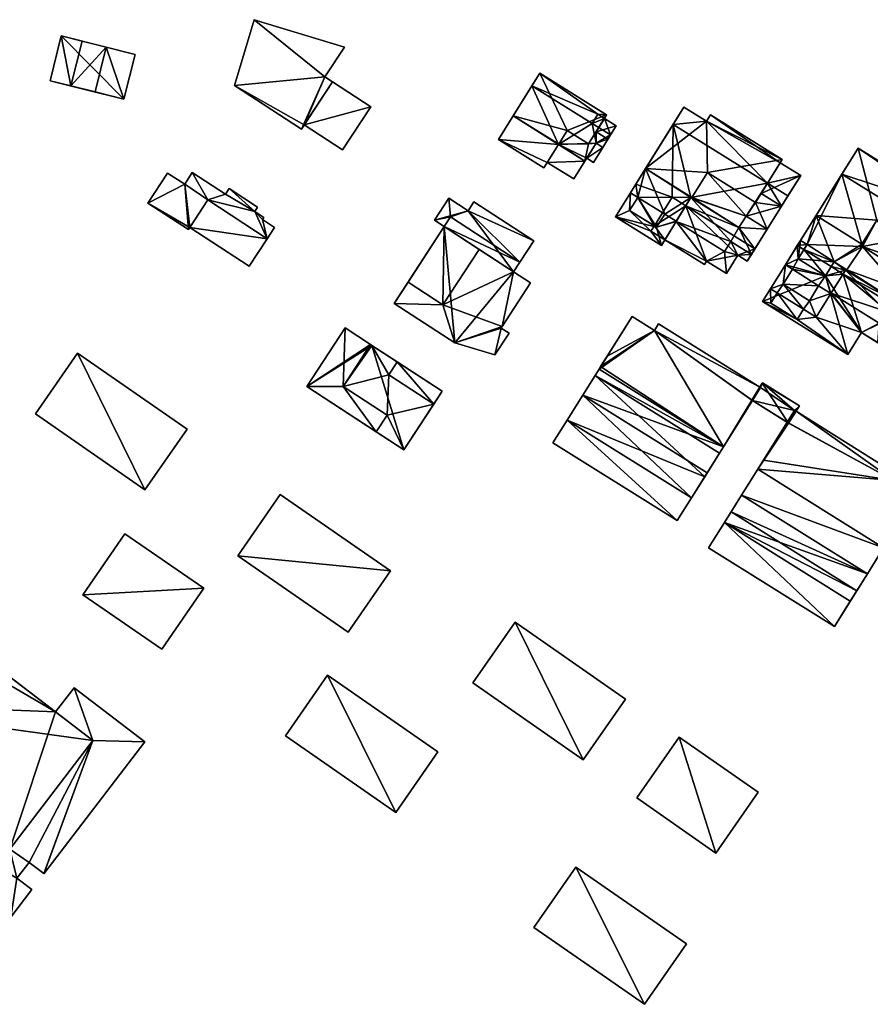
# Model space of a CAD drawing. Header units: inches. Extents: x 2685601 to 2690022, y 1235992 to 1239010.
# Tile 377 of 390: x 2688907 to 2689068, y 1238637 to 1238824. Entities that reach past the tile are written whole.
import ezdxf

# ---------------------------------------------------------------- set-up
doc = ezdxf.new("R2010")
doc.units = ezdxf.units.IN
doc.header["$MEASUREMENT"] = 0
doc.layers.add('Gebaeude Einzelhaus', color=10, linetype='Continuous')

msp = doc.modelspace()

# ---------------------------------------------------------------- meshes
at = {"layer": 'Gebaeude Einzelhaus'}
mesh = msp.add_polyface(dxfattribs=at)
corners = [(2688964.686, 1238813.283, 560.64), (2688947.484, 1238811.638, 560.64), (2688960.231, 1238803.321, 560.64), (2688951.21, 1238824.149, 560.64), (2688966.119, 1238812.348, 560.64), (2688968.378, 1238818.94, 560.64), (2688960.755, 1238804.124, 557.795), (2688973.415, 1238807.589, 557.795), (2688966.119, 1238812.348, 557.795), (2688968.05, 1238799.365, 557.795), (2688964.686, 1238813.283, 551.074), (2688968.378, 1238818.94, 551.074), (2688951.21, 1238824.149, 551.074), (2688947.484, 1238811.638, 551.074), (2688960.231, 1238803.321, 551.074), (2688960.755, 1238804.124, 551.074), (2688966.119, 1238812.348, 551.074), (2688973.415, 1238807.589, 551.074), (2688968.05, 1238799.365, 551.074)]
mesh.append_faces([[corners[k] for k in face] for face in [(9, 7, 6), (6, 7, 8), (3, 0, 5), (0, 2, 4), (3, 1, 0), (0, 1, 2)]], dxfattribs={"color": 13})
mesh.append_faces([[corners[k] for k in face] for face in [(16, 17, 15), (15, 17, 18), (7, 9, 17), (17, 9, 18), (18, 9, 15), (15, 9, 6), (7, 17, 8), (8, 17, 16), (15, 10, 16), (10, 12, 11), (15, 13, 10), (10, 13, 12), (15, 14, 13), (8, 0, 4), (8, 10, 0), (8, 16, 10), (4, 6, 8), (6, 14, 15), (4, 2, 6), (6, 2, 14), (2, 1, 14), (14, 1, 13), (1, 3, 13), (13, 3, 12), (3, 5, 12), (12, 5, 11), (0, 11, 5), (0, 10, 11)]], dxfattribs={"color": 41})
mesh = msp.add_polyface(dxfattribs=at)
corners = [(2688914.508, 1238821.05, 558.121), (2688912.386, 1238812.526, 558.121), (2688916.359, 1238811.537, 558.121), (2688918.48, 1238820.061, 558.121), (2688926.455, 1238809.025, 558.121), (2688928.578, 1238817.548, 558.121), (2688923.066, 1238818.92, 558.121), (2688920.944, 1238810.396, 558.121), (2688916.359, 1238811.538, 560.807), (2688923.066, 1238818.92, 560.333), (2688918.48, 1238820.061, 560.333), (2688920.944, 1238810.396, 560.807), (2688928.578, 1238817.548, 548.651), (2688914.508, 1238821.05, 548.651), (2688912.386, 1238812.526, 548.651), (2688919.257, 1238810.816, 558.121), (2688926.455, 1238809.025, 548.651), (2688916.359, 1238811.538, 558.121)]
mesh.append_faces([[corners[k] for k in face] for face in [(11, 9, 8), (8, 9, 10), (4, 6, 7), (4, 5, 6), (0, 2, 3), (0, 1, 2)]], dxfattribs={"color": 13})
mesh.append_faces([[corners[k] for k in face] for face in [(3, 17, 10), (10, 17, 8), (9, 6, 10), (10, 6, 3), (9, 7, 6), (9, 11, 7), (11, 15, 7), (11, 8, 15), (15, 8, 17), (16, 13, 12), (16, 14, 13), (5, 4, 12), (12, 4, 16), (15, 16, 7), (7, 16, 4), (1, 14, 2), (2, 14, 15), (15, 14, 16), (1, 0, 14), (14, 0, 13), (6, 13, 3), (3, 13, 0), (6, 12, 13), (6, 5, 12)]], dxfattribs={"color": 41})
mesh = msp.add_polyface(dxfattribs=at)
corners = [(2689009.093, 1238800.376, 566.519), (2689009.159, 1238800.483, 566.519), (2689000.519, 1238805.868, 566.519), (2689014.146, 1238797.226, 566.519), (2689014.82, 1238800.504, 566.519), (2689010.753, 1238803.039, 566.519), (2688997.689, 1238801.328, 566.519), (2689006.329, 1238795.941, 566.519), (2689016.266, 1238800.626, 566.519), (2689018.53, 1238801.414, 566.519), (2689017.543, 1238799.83, 566.519), (2689016.266, 1238802.824, 566.519), (2689020.116, 1238803.96, 568.941), (2689017.853, 1238805.371, 568.941), (2689016.266, 1238802.824, 568.941), (2689018.53, 1238801.414, 568.941), (2689010.753, 1238803.039, 569.152), (2689005.555, 1238813.948, 569.152), (2689000.519, 1238805.868, 569.152), (2689018.263, 1238806.028, 569.152), (2689009.159, 1238800.483, 569.152), (2689014.82, 1238800.504, 569.152), (2689006.983, 1238796.99, 563.885), (2689014.146, 1238797.226, 563.885), (2689009.093, 1238800.376, 563.885), (2689012.036, 1238793.84, 563.885), (2689014.498, 1238797.79, 563.885), (2689017.543, 1238799.83, 563.885), (2689016.266, 1238800.626, 563.885), (2689015.755, 1238796.963, 563.885), (2689004.058, 1238811.545, 566.519), (2689004.058, 1238811.545, 556.608), (2688997.689, 1238801.328, 556.608), (2689006.329, 1238795.941, 556.608), (2689006.983, 1238796.99, 556.608), (2689014.146, 1238797.226, 556.608), (2689014.498, 1238797.79, 556.608), (2689019.029, 1238802.214, 556.608), (2689017.543, 1238799.83, 556.608), (2689019.029, 1238802.214, 566.519), (2689016.266, 1238800.626, 556.608), (2689015.529, 1238804.395, 556.608), (2689009.093, 1238800.376, 556.608), (2689020.116, 1238803.96, 556.608), (2689017.853, 1238805.371, 556.608), (2689016.618, 1238806.141, 556.608), (2689005.555, 1238813.948, 556.608), (2689018.263, 1238806.028, 556.608), (2689012.036, 1238793.84, 556.608), (2689015.755, 1238796.963, 556.608)]
mesh.append_faces([[corners[k] for k in face] for face in [(29, 27, 26), (26, 27, 28), (25, 23, 22), (22, 23, 24), (19, 16, 21), (16, 18, 20), (19, 17, 16), (16, 17, 18), (12, 14, 15), (12, 13, 14), (4, 8, 11), (11, 8, 9), (9, 8, 10), (4, 3, 8), (0, 6, 7), (0, 2, 6), (5, 1, 4), (4, 1, 3), (3, 1, 0), (0, 1, 2)]], dxfattribs={"color": 13})
mesh.append_faces([[corners[k] for k in face] for face in [(36, 38, 49), (36, 40, 38), (34, 35, 48), (34, 42, 35), (29, 38, 27), (29, 49, 38), (36, 49, 26), (26, 49, 29), (25, 35, 23), (25, 48, 35), (48, 25, 34), (34, 25, 22), (46, 45, 31), (31, 45, 41), (46, 47, 45), (45, 47, 44), (47, 13, 44), (14, 4, 11), (14, 21, 4), (47, 19, 13), (13, 19, 14), (14, 19, 21), (21, 16, 4), (4, 16, 5), (1, 5, 20), (20, 5, 16), (20, 18, 1), (1, 18, 2), (17, 30, 18), (18, 30, 2), (17, 46, 30), (30, 46, 31), (17, 19, 46), (46, 19, 47), (44, 41, 45), (44, 37, 41), (44, 43, 37), (13, 12, 44), (44, 12, 43), (15, 39, 12), (12, 39, 43), (43, 39, 37), (15, 9, 39), (15, 14, 9), (9, 14, 11), (32, 34, 33), (41, 42, 31), (31, 42, 32), (32, 42, 34), (42, 36, 35), (41, 40, 42), (42, 40, 36), (41, 37, 40), (40, 37, 38), (9, 27, 39), (39, 27, 37), (37, 27, 38), (9, 10, 27), (28, 27, 8), (8, 27, 10), (23, 26, 3), (3, 26, 8), (8, 26, 28), (23, 36, 26), (23, 35, 36), (3, 0, 23), (23, 0, 24), (0, 22, 24), (22, 33, 34), (0, 7, 22), (22, 7, 33), (7, 6, 33), (33, 6, 32), (2, 32, 6), (2, 31, 32), (2, 30, 31)]], dxfattribs={"color": 41})
mesh = msp.add_polyface(dxfattribs=at)
corners = [(2689037.291, 1238778.186, 561.185), (2689029.369, 1238782.237, 561.185), (2689036.893, 1238777.548, 561.185), (2689031.509, 1238785.765, 561.185), (2689040.683, 1238780.048, 561.185), (2689041.058, 1238775.839, 561.185), (2689043.229, 1238779.321, 561.185), (2689045.838, 1238779.486, 561.185), (2689045.034, 1238778.196, 561.185), (2689041.873, 1238781.958, 561.185), (2689027.755, 1238784.663, 567.032), (2689024.196, 1238790.323, 567.032), (2689022.651, 1238787.844, 567.032), (2689029.318, 1238787.17, 567.032), (2689025.678, 1238795.813, 567.032), (2689022.799, 1238791.193, 567.032), (2689034.273, 1238790.296, 567.032), (2689031.484, 1238785.821, 567.032), (2689034.499, 1238790.314, 567.032), (2689043.441, 1238784.581, 567.032), (2689044.811, 1238786.778, 567.032), (2689046.606, 1238789.38, 567.032), (2689048.824, 1238784.276, 567.032), (2689037.468, 1238795.078, 567.032), (2689051.56, 1238788.666, 567.032), (2689047.672, 1238791.09, 567.032), (2689019.964, 1238786.645, 564.187), (2689027.755, 1238784.663, 564.187), (2689022.651, 1238787.844, 564.187), (2689028.728, 1238781.181, 564.187), (2689031.509, 1238785.765, 564.187), (2689031.484, 1238785.821, 564.187), (2689029.318, 1238787.17, 564.187), (2689022.799, 1238791.193, 564.187), (2689024.196, 1238790.323, 564.187), (2689041.873, 1238781.958, 564.187), (2689040.683, 1238780.048, 564.187), (2689034.273, 1238790.296, 564.187), (2689043.441, 1238784.581, 564.187), (2689045.838, 1238779.486, 564.187), (2689048.824, 1238784.276, 564.187), (2689044.811, 1238786.778, 564.187), (2689037.284, 1238804.85, 569.875), (2689032.983, 1238807.531, 569.875), (2689025.678, 1238795.813, 569.875), (2689037.468, 1238795.078, 569.875), (2689034.499, 1238790.314, 569.875), (2689051.684, 1238797.525, 569.875), (2689046.606, 1238789.38, 569.875), (2689038.025, 1238806.04, 569.875), (2689047.672, 1238791.09, 569.401), (2689055.203, 1238794.51, 569.401), (2689051.315, 1238796.934, 569.401), (2689051.56, 1238788.666, 569.401), (2689029.369, 1238782.237, 554.668), (2689036.893, 1238777.548, 554.668), (2689037.291, 1238778.186, 554.668), (2689041.058, 1238775.839, 554.668), (2689043.229, 1238779.321, 554.668), (2689045.034, 1238778.196, 554.668), (2689046.494, 1238780.539, 554.668), (2689046.494, 1238780.539, 561.185), (2689033.313, 1238788.755, 554.668), (2689027.352, 1238784.914, 554.668), (2689026.715, 1238783.891, 554.668), (2689030.744, 1238790.356, 554.668), (2689030.921, 1238804.223, 554.668), (2689030.92, 1238804.223, 567.032), (2689023.839, 1238792.863, 554.668), (2689022.799, 1238791.193, 554.668), (2689052.768, 1238790.604, 554.668), (2689052.768, 1238790.604, 567.032), (2689051.56, 1238788.666, 554.668), (2689048.824, 1238784.276, 554.668), (2689048.88, 1238793.028, 554.668), (2689044.811, 1238786.778, 554.668), (2689034.273, 1238790.296, 554.668), (2689043.441, 1238784.581, 554.668), (2689024.196, 1238790.323, 554.668), (2689022.651, 1238787.844, 554.668), (2689028.728, 1238781.181, 554.668), (2689019.964, 1238786.645, 554.668), (2689029.369, 1238782.238, 561.185), (2689029.369, 1238782.238, 554.668), (2689032.983, 1238807.531, 554.668), (2689037.284, 1238804.85, 554.668), (2689051.684, 1238797.525, 554.668), (2689051.315, 1238796.934, 554.668), (2689038.025, 1238806.04, 554.668), (2689055.203, 1238794.51, 554.668)]
mesh.append_faces([[corners[k] for k in face] for face in [(53, 51, 50), (50, 51, 52), (42, 47, 49), (42, 45, 47), (47, 45, 48), (42, 44, 45), (45, 44, 46), (42, 43, 44), (38, 40, 41), (38, 39, 40), (37, 35, 38), (38, 35, 39), (31, 30, 37), (37, 30, 35), (35, 30, 36), (26, 28, 33), (33, 28, 34), (32, 27, 31), (31, 27, 30), (30, 27, 29), (29, 27, 26), (26, 27, 28), (21, 24, 25), (21, 22, 24), (18, 20, 23), (23, 20, 21), (21, 20, 22), (18, 19, 20), (14, 16, 18), (18, 16, 19), (14, 13, 16), (16, 13, 17), (15, 11, 14), (14, 11, 13), (13, 11, 10), (10, 11, 12), (4, 6, 9), (9, 6, 7), (7, 6, 8), (4, 5, 6), (3, 0, 4), (4, 0, 5), (3, 1, 0), (0, 1, 2)]], dxfattribs={"color": 13})
mesh.append_faces([[corners[k] for k in face] for face in [(74, 89, 70), (74, 87, 89), (53, 50, 24), (24, 50, 25), (89, 87, 51), (51, 87, 52), (53, 71, 51), (51, 71, 89), (89, 71, 70), (53, 24, 71), (87, 88, 86), (87, 85, 88), (85, 66, 84), (87, 74, 85), (85, 74, 66), (42, 49, 85), (85, 49, 88), (49, 47, 88), (88, 47, 86), (86, 52, 87), (50, 21, 25), (50, 48, 21), (86, 47, 52), (52, 47, 50), (50, 47, 48), (48, 45, 21), (21, 45, 23), (18, 23, 46), (46, 23, 45), (46, 44, 18), (18, 44, 14), (43, 67, 44), (44, 67, 14), (43, 84, 67), (67, 84, 66), (43, 42, 84), (84, 42, 85), (62, 77, 60), (60, 77, 73), (73, 77, 75), (62, 76, 77), (81, 64, 80), (80, 64, 83), (69, 79, 81), (81, 79, 64), (64, 79, 63), (69, 78, 79), (33, 69, 26), (26, 69, 81), (40, 61, 73), (73, 61, 60), (40, 39, 61), (61, 39, 7), (9, 7, 35), (35, 7, 39), (35, 36, 9), (9, 36, 4), (36, 30, 4), (4, 30, 3), (30, 82, 3), (82, 80, 83), (30, 29, 82), (82, 29, 80), (29, 26, 80), (80, 26, 81), (68, 78, 69), (78, 63, 79), (66, 65, 68), (68, 65, 78), (78, 65, 63), (66, 76, 65), (65, 76, 62), (76, 75, 77), (75, 72, 73), (66, 74, 76), (76, 74, 75), (75, 74, 72), (72, 74, 70), (72, 40, 73), (72, 24, 40), (40, 24, 22), (72, 70, 24), (24, 70, 71), (41, 40, 20), (20, 40, 22), (20, 19, 41), (41, 19, 38), (19, 16, 38), (38, 16, 37), (16, 17, 37), (37, 17, 31), (32, 31, 13), (13, 31, 17), (13, 10, 32), (32, 10, 27), (10, 12, 27), (27, 12, 28), (34, 28, 11), (11, 28, 12), (33, 34, 15), (15, 34, 11), (33, 68, 69), (33, 14, 68), (68, 14, 66), (66, 14, 67), (33, 15, 14), (62, 63, 65), (62, 54, 63), (63, 54, 64), (62, 56, 54), (54, 56, 55), (59, 58, 60), (60, 58, 62), (62, 58, 56), (56, 58, 57), (7, 60, 61), (7, 59, 60), (7, 8, 59), (8, 6, 59), (59, 6, 58), (6, 5, 58), (58, 5, 57), (5, 0, 57), (57, 0, 56), (0, 2, 56), (56, 2, 55), (54, 2, 1), (54, 55, 2)]], dxfattribs={"color": 41})
mesh = msp.add_polyface(dxfattribs=at)
corners = [(2689061.561, 1238778.078, 570.528), (2689056.399, 1238781.371, 570.528), (2689054.701, 1238778.646, 570.528), (2689058.118, 1238786.884, 570.528), (2689055.161, 1238782.143, 570.528), (2689059.898, 1238775.408, 570.528), (2689066.924, 1238781.013, 570.528), (2689063.969, 1238776.576, 570.528), (2689066.831, 1238781.453, 570.528), (2689077.119, 1238777.398, 570.528), (2689075.889, 1238775.424, 570.528), (2689069.663, 1238785.995, 570.528), (2689078.8, 1238780.299, 570.528), (2689080.954, 1238775.006, 570.528), (2689083.89, 1238779.715, 570.528), (2689079.962, 1238782.164, 570.528), (2689049.506, 1238770.234, 561.995), (2689049.426, 1238772.939, 561.995), (2689047.929, 1238770.538, 561.995), (2689050.699, 1238772.145, 561.995), (2689054.515, 1238767.113, 561.995), (2689064.14, 1238760.433, 561.995), (2689058.16, 1238767.541, 561.995), (2689066.748, 1238764.615, 561.995), (2689069.89, 1238762.695, 561.995), (2689069.873, 1238762.666, 561.995), (2689070.144, 1238766.43, 561.995), (2689061.015, 1238772.12, 561.995), (2689060.953, 1238772.021, 561.995), (2689072.977, 1238767.688, 561.995), (2689071.501, 1238768.608, 561.995), (2689055.728, 1238769.058, 561.995), (2689054.701, 1238778.646, 567.21), (2689055.162, 1238782.142, 567.21), (2689052.28, 1238777.519, 567.21), (2689056.399, 1238781.371, 567.21), (2689053.624, 1238776.681, 567.21), (2689058.609, 1238773.483, 567.21), (2689051.831, 1238773.806, 567.21), (2689059.898, 1238775.408, 567.21), (2689056.858, 1238770.673, 567.21), (2689060.953, 1238772.021, 567.21), (2689063.745, 1238776.501, 567.21), (2689063.969, 1238776.576, 567.21), (2689072.83, 1238770.838, 567.21), (2689061.561, 1238778.078, 567.21), (2689074.063, 1238772.814, 567.21), (2689075.889, 1238775.424, 567.21), (2689078.041, 1238770.334, 567.21), (2689066.924, 1238781.013, 567.21), (2689080.954, 1238775.006, 567.21), (2689077.119, 1238777.398, 567.21), (2689072.83, 1238770.838, 564.524), (2689071.501, 1238768.608, 564.524), (2689075.436, 1238766.154, 564.524), (2689063.745, 1238776.501, 564.524), (2689061.015, 1238772.12, 564.524), (2689070.144, 1238766.43, 564.524), (2689078.041, 1238770.334, 564.524), (2689074.063, 1238772.814, 564.524), (2689054.515, 1238767.113, 564.524), (2689050.699, 1238772.145, 564.524), (2689049.506, 1238770.234, 564.524), (2689055.728, 1238769.058, 564.524), (2689051.831, 1238773.806, 564.524), (2689049.425, 1238772.939, 564.524), (2689056.858, 1238770.673, 564.524), (2689058.16, 1238767.541, 564.524), (2689060.953, 1238772.021, 564.524), (2689058.609, 1238773.483, 564.524), (2689052.28, 1238777.519, 564.524), (2689053.624, 1238776.681, 564.524), (2689083.955, 1238788.57, 573.371), (2689069.663, 1238785.995, 573.371), (2689078.8, 1238780.299, 573.371), (2689066.104, 1238799.696, 573.371), (2689058.118, 1238786.884, 573.371), (2689066.831, 1238781.453, 573.371), (2689087.493, 1238785.496, 572.74), (2689079.962, 1238782.164, 572.74), (2689083.89, 1238779.715, 572.74), (2689083.565, 1238787.944, 572.74), (2689081.486, 1238775.859, 555.02), (2689080.954, 1238775.006, 555.02), (2689083.89, 1238779.715, 555.02), (2689084.816, 1238781.203, 555.02), (2689084.816, 1238781.203, 570.528), (2689063.038, 1238794.778, 570.528), (2689063.038, 1238794.778, 555.02), (2689055.161, 1238782.143, 564.524), (2689055.161, 1238782.143, 555.02), (2689066.924, 1238781.013, 555.02), (2689080.889, 1238783.651, 555.02), (2689056.399, 1238781.371, 555.02), (2689077.119, 1238777.398, 555.02), (2689075.889, 1238775.424, 555.02), (2689061.561, 1238778.078, 555.02), (2689063.969, 1238776.576, 555.02), (2689055.79, 1238780.393, 555.02), (2689060.986, 1238777.154, 555.02), (2689059.898, 1238775.408, 555.02), (2689054.701, 1238778.646, 555.02), (2689066.748, 1238764.615, 555.02), (2689064.14, 1238760.433, 555.02), (2689069.89, 1238762.695, 555.02), (2689072.977, 1238767.688, 555.02), (2689052.28, 1238777.519, 561.995), (2689054.553, 1238781.164, 555.02), (2689052.28, 1238777.519, 555.02), (2689054.553, 1238781.164, 561.995), (2689047.929, 1238770.538, 555.02), (2689063.266, 1238775.733, 555.02), (2689073.866, 1238769.125, 555.02), (2689078.974, 1238771.83, 555.02), (2689078.041, 1238770.334, 555.02), (2689054.552, 1238781.164, 561.995), (2689054.552, 1238781.164, 555.02), (2689063.745, 1238776.501, 555.02), (2689074.063, 1238772.814, 555.02), (2689072.83, 1238770.838, 555.02), (2689075.436, 1238766.154, 555.02), (2689066.104, 1238799.696, 555.02), (2689083.955, 1238788.57, 555.02), (2689083.565, 1238787.944, 555.02), (2689087.493, 1238785.496, 555.02)]
mesh.append_faces([[corners[k] for k in face] for face in [(81, 79, 78), (78, 79, 80), (77, 73, 76), (76, 73, 75), (75, 73, 72), (72, 73, 74), (65, 64, 70), (70, 64, 71), (66, 68, 69), (66, 67, 68), (64, 63, 66), (66, 63, 67), (65, 61, 64), (64, 61, 63), (63, 61, 60), (60, 61, 62), (52, 58, 59), (52, 54, 58), (57, 53, 56), (56, 53, 55), (55, 53, 52), (52, 53, 54), (47, 50, 51), (47, 48, 50), (43, 46, 49), (49, 46, 47), (47, 46, 48), (43, 44, 46), (39, 42, 45), (45, 42, 43), (43, 42, 44), (39, 41, 42), (39, 37, 41), (37, 38, 40), (32, 36, 39), (39, 36, 37), (37, 36, 38), (32, 34, 36), (35, 33, 32), (32, 33, 34), (23, 24, 25), (20, 22, 31), (26, 29, 30), (26, 24, 29), (22, 23, 28), (28, 23, 27), (27, 23, 26), (26, 23, 24), (24, 23, 25), (20, 21, 22), (22, 21, 23), (16, 18, 20), (20, 18, 21), (19, 17, 16), (16, 17, 18), (12, 14, 15), (12, 13, 14), (11, 9, 12), (12, 9, 13), (8, 6, 11), (11, 6, 9), (9, 6, 10), (3, 0, 8), (8, 0, 6), (6, 0, 7), (0, 2, 5), (4, 1, 3), (3, 1, 0), (0, 1, 2)]], dxfattribs={"color": 13})
mesh.append_faces([[corners[k] for k in face] for face in [(92, 123, 85), (85, 123, 124), (14, 86, 80), (80, 86, 78), (78, 86, 124), (124, 86, 85), (14, 80, 15), (15, 80, 79), (124, 123, 78), (78, 123, 81), (121, 123, 88), (88, 123, 92), (121, 122, 123), (122, 81, 123), (79, 12, 15), (79, 74, 12), (122, 72, 81), (81, 72, 79), (79, 72, 74), (74, 73, 12), (12, 73, 11), (8, 11, 77), (77, 11, 73), (77, 76, 8), (8, 76, 3), (75, 87, 76), (76, 87, 3), (75, 121, 87), (87, 121, 88), (75, 72, 121), (121, 72, 122), (112, 120, 105), (112, 114, 120), (112, 118, 114), (111, 119, 112), (112, 119, 118), (111, 117, 119), (70, 17, 65), (70, 106, 17), (54, 114, 58), (54, 120, 114), (29, 53, 30), (29, 54, 53), (105, 120, 29), (29, 120, 54), (53, 57, 30), (30, 57, 26), (57, 56, 26), (26, 56, 27), (67, 28, 68), (67, 22, 28), (31, 22, 63), (63, 22, 67), (63, 60, 31), (31, 60, 20), (60, 62, 20), (20, 62, 16), (19, 16, 61), (61, 16, 62), (61, 17, 19), (61, 65, 17), (90, 93, 116), (116, 93, 98), (118, 113, 114), (118, 95, 113), (113, 95, 83), (83, 95, 94), (118, 91, 95), (117, 97, 119), (119, 97, 118), (118, 97, 91), (117, 96, 97), (117, 99, 96), (117, 111, 99), (48, 46, 58), (58, 46, 59), (52, 59, 44), (44, 59, 46), (44, 42, 52), (52, 42, 55), (68, 56, 41), (41, 56, 42), (42, 56, 55), (68, 27, 56), (68, 28, 27), (41, 37, 68), (68, 37, 69), (37, 40, 69), (69, 40, 66), (40, 38, 66), (66, 38, 64), (71, 64, 36), (36, 64, 38), (36, 34, 71), (71, 34, 70), (70, 115, 106), (115, 90, 116), (70, 89, 115), (115, 89, 90), (70, 33, 89), (70, 34, 33), (50, 58, 83), (83, 58, 113), (113, 58, 114), (50, 48, 58), (105, 111, 112), (111, 100, 99), (101, 107, 98), (100, 108, 101), (101, 108, 107), (100, 110, 108), (100, 103, 110), (105, 102, 111), (111, 102, 100), (100, 102, 103), (105, 104, 102), (21, 18, 103), (103, 18, 110), (17, 110, 18), (106, 108, 17), (17, 108, 110), (109, 107, 106), (106, 107, 108), (104, 105, 24), (24, 105, 29), (24, 23, 104), (104, 23, 102), (23, 21, 102), (102, 21, 103), (98, 100, 101), (98, 99, 100), (93, 96, 98), (98, 96, 99), (93, 91, 96), (96, 91, 97), (91, 94, 95), (94, 82, 83), (94, 84, 82), (91, 92, 94), (94, 92, 84), (84, 92, 85), (90, 88, 93), (93, 88, 91), (91, 88, 92), (13, 9, 50), (50, 9, 51), (9, 10, 51), (51, 10, 47), (10, 6, 47), (47, 6, 49), (43, 49, 7), (7, 49, 6), (7, 0, 43), (43, 0, 45), (0, 5, 45), (45, 5, 39), (5, 2, 39), (39, 2, 32), (35, 32, 1), (1, 32, 2), (1, 33, 35), (1, 4, 33), (3, 33, 4), (3, 89, 33), (3, 88, 89), (89, 88, 90), (3, 87, 88), (86, 14, 85), (84, 85, 14), (14, 50, 84), (84, 50, 82), (82, 50, 83), (14, 13, 50)]], dxfattribs={"color": 41})
mesh = msp.add_polyface(dxfattribs=at)
corners = [(2688938.011, 1238792.85, 555.987), (2688934.753, 1238794.974, 555.987), (2688931.019, 1238789.25, 555.987), (2688938.72, 1238784.228, 555.987), (2688942.376, 1238789.853, 555.987), (2688951.329, 1238787.649, 555.987), (2688953.698, 1238782.468, 555.987), (2688945.761, 1238790.925, 555.987), (2688939.444, 1238795.046, 555.987), (2688952.814, 1238786.108, 555.987), (2688955.1, 1238784.616, 555.987), (2688953.076, 1238786.51, 555.987), (2688946.478, 1238792.021, 555.987), (2688951.883, 1238788.496, 555.987), (2688953.698, 1238782.468, 553.46), (2688938.975, 1238784.62, 553.46), (2688950.288, 1238777.24, 553.46), (2688942.376, 1238789.853, 553.46), (2688934.753, 1238794.974, 546.309), (2688938.011, 1238792.85, 546.309), (2688931.019, 1238789.25, 546.309), (2688938.72, 1238784.228, 546.309), (2688938.975, 1238784.62, 546.309), (2688953.698, 1238782.468, 546.309), (2688955.1, 1238784.616, 546.309), (2688952.814, 1238786.108, 546.309), (2688953.076, 1238786.51, 546.309), (2688951.329, 1238787.649, 546.309), (2688951.883, 1238788.496, 546.309), (2688946.478, 1238792.021, 546.309), (2688945.761, 1238790.925, 546.309), (2688939.444, 1238795.046, 546.309), (2688942.376, 1238789.853, 546.309), (2688950.288, 1238777.24, 546.309)]
mesh.append_faces([[corners[k] for k in face] for face in [(17, 15, 14), (14, 15, 16), (7, 5, 12), (12, 5, 13), (5, 9, 11), (5, 6, 9), (9, 6, 10), (0, 4, 8), (8, 4, 7), (7, 4, 5), (5, 4, 6), (0, 3, 4), (0, 2, 3), (0, 1, 2)]], dxfattribs={"color": 13})
mesh.append_faces([[corners[k] for k in face] for face in [(22, 23, 33), (22, 32, 23), (33, 16, 22), (22, 16, 15), (16, 23, 14), (16, 33, 23), (19, 20, 18), (19, 22, 20), (20, 22, 21), (30, 32, 31), (31, 32, 19), (19, 32, 22), (23, 25, 24), (28, 27, 29), (29, 27, 30), (30, 27, 32), (32, 27, 23), (23, 27, 25), (25, 27, 26), (0, 8, 19), (19, 8, 31), (8, 7, 31), (31, 7, 30), (7, 12, 30), (30, 12, 29), (12, 13, 29), (29, 13, 28), (13, 5, 28), (28, 5, 27), (5, 11, 27), (27, 11, 26), (11, 9, 26), (26, 9, 25), (9, 10, 25), (25, 10, 24), (14, 10, 6), (14, 24, 10), (14, 23, 24), (17, 14, 4), (4, 14, 6), (4, 15, 17), (15, 21, 22), (4, 3, 15), (15, 3, 21), (3, 2, 21), (21, 2, 20), (2, 1, 20), (20, 1, 18), (1, 0, 18), (18, 0, 19)]], dxfattribs={"color": 41})
mesh = msp.add_polyface(dxfattribs=at)
corners = [(2688997.034, 1238760.374, 556.888), (2688998.226, 1238765.465, 556.836), (2688989.37, 1238762.635, 556.913), (2688999.72, 1238764.491, 556.836), (2688998.243, 1238765.493, 556.836), (2688998.404, 1238765.754, 556.832), (2688987.124, 1238769.904, 556.861), (2688977.843, 1238770.154, 556.913), (2689000.539, 1238776.185, 556.726), (2689003.814, 1238774.048, 556.726), (2688994.003, 1238780.448, 556.726), (2688980.499, 1238774.225, 556.861), (2688987.378, 1238784.77, 560.81), (2688980.499, 1238774.225, 560.81), (2688987.124, 1238769.904, 560.81), (2688994.003, 1238780.448, 560.81), (2688991.914, 1238787.805, 563.76), (2688988.28, 1238790.176, 563.76), (2688985.536, 1238785.971, 563.76), (2689000.539, 1238776.185, 563.76), (2689004.394, 1238782.096, 563.76), (2688993.026, 1238789.511, 563.76), (2688987.378, 1238784.77, 556.726), (2688989.37, 1238762.635, 550.038), (2688977.843, 1238770.154, 550.038), (2688997.034, 1238760.374, 550.038), (2688999.72, 1238764.491, 550.038), (2688998.226, 1238765.465, 550.038), (2688998.243, 1238765.493, 550.038), (2688998.404, 1238765.754, 550.038), (2689003.814, 1238774.048, 550.038), (2689000.539, 1238776.185, 550.038), (2689001.74, 1238778.028, 556.702), (2689001.74, 1238778.028, 550.038), (2688987.378, 1238784.77, 550.038), (2688988.58, 1238786.613, 550.038), (2688985.536, 1238785.971, 550.038), (2688988.28, 1238790.176, 550.038), (2689004.394, 1238782.096, 550.038), (2688993.026, 1238789.511, 550.038), (2688991.914, 1238787.805, 550.038)]
mesh.append_faces([[corners[k] for k in face] for face in [(16, 20, 21), (16, 19, 20), (16, 18, 19), (16, 17, 18), (12, 14, 15), (12, 13, 14), (7, 6, 11), (6, 8, 10), (6, 5, 8), (8, 5, 9), (7, 2, 6), (6, 2, 5), (4, 5, 2), (1, 4, 2), (3, 1, 0), (0, 1, 2)]], dxfattribs={"color": 13})
mesh.append_faces([[corners[k] for k in face] for face in [(36, 35, 34), (35, 40, 33), (33, 40, 38), (38, 40, 39), (36, 37, 35), (35, 37, 40), (17, 16, 37), (37, 16, 40), (16, 21, 40), (40, 21, 39), (21, 20, 39), (39, 20, 38), (19, 32, 20), (20, 32, 38), (38, 32, 33), (19, 8, 32), (19, 10, 8), (22, 36, 34), (19, 18, 10), (10, 18, 22), (22, 18, 36), (18, 17, 36), (36, 17, 37), (29, 31, 30), (31, 34, 33), (33, 34, 35), (28, 23, 29), (29, 23, 31), (31, 23, 34), (34, 23, 24), (28, 27, 23), (23, 27, 25), (25, 27, 26), (11, 24, 7), (11, 34, 24), (11, 22, 34), (8, 31, 32), (32, 31, 33), (8, 9, 31), (31, 9, 30), (9, 29, 30), (9, 5, 29), (5, 28, 29), (5, 4, 28), (4, 1, 28), (28, 1, 27), (1, 3, 27), (27, 3, 26), (3, 25, 26), (3, 0, 25), (0, 23, 25), (0, 2, 23), (2, 7, 23), (23, 7, 24), (14, 6, 15), (15, 6, 10), (11, 6, 13), (13, 6, 14), (22, 11, 12), (12, 11, 13)]], dxfattribs={"color": 41})
mesh = msp.add_polyface(dxfattribs=at)
corners = [(2689047.405, 1238754.223, 558.763), (2689028.172, 1238766.265, 558.763), (2689027.384, 1238765.006, 558.763), (2689016.836, 1238757.672, 558.763), (2689023.106, 1238767.686, 558.763), (2689040.489, 1238742.863, 558.763), (2689045.869, 1238751.769, 558.763), (2689046.01, 1238751.681, 558.763), (2689018.37, 1238760.121, 544.065), (2689023.106, 1238767.686, 544.065), (2689016.836, 1238757.672, 556.05), (2689017.127, 1238758.136, 544.065), (2689016.836, 1238757.672, 544.065), (2689040.489, 1238742.863, 556.05), (2689040.489, 1238742.863, 544.065), (2689046.01, 1238751.681, 544.065), (2689028.172, 1238766.265, 544.065), (2689047.405, 1238754.223, 544.065), (2689027.384, 1238765.006, 544.065), (2689047.546, 1238754.135, 544.065)]
mesh.append_faces([[corners[k] for k in face] for face in [(6, 5, 7), (0, 2, 6), (6, 2, 5), (5, 2, 3), (3, 2, 4), (0, 1, 2)]], dxfattribs={"color": 13})
mesh.append_faces([[corners[k] for k in face] for face in [(15, 17, 19), (14, 18, 15), (15, 18, 17), (17, 18, 16), (18, 8, 9), (14, 11, 18), (18, 11, 8), (14, 12, 11), (4, 2, 9), (9, 2, 18), (2, 1, 18), (18, 1, 16), (17, 16, 0), (0, 16, 1), (13, 7, 5), (13, 15, 7), (13, 14, 15), (5, 3, 13), (13, 3, 10), (10, 11, 12), (10, 8, 11), (3, 4, 10), (10, 4, 8), (8, 4, 9)]], dxfattribs={"color": 41})
mesh = msp.add_polyface(dxfattribs=at)
corners = [(2688968.176, 1238754.365, 550.937), (2688961.225, 1238754.32, 550.937), (2688974.443, 1238745.699, 550.937), (2688968.52, 1238765.504, 550.937), (2688976.538, 1238748.91, 550.937), (2688973.376, 1238762.336, 550.937), (2688985.37, 1238751.008, 550.937), (2688978.414, 1238759.05, 550.937), (2688976.81, 1238756.591, 550.937), (2688986.975, 1238753.466, 550.937), (2688976.538, 1238748.91, 553.992), (2688974.443, 1238745.699, 553.992), (2688979.679, 1238742.283, 553.992), (2688985.37, 1238751.008, 553.992), (2688976.81, 1238756.591, 553.992), (2688973.63, 1238762.171, 553.992), (2688978.414, 1238759.05, 553.992), (2688968.176, 1238754.365, 553.992), (2688973.376, 1238762.336, 553.992), (2688973.63, 1238762.171, 550.937), (2688979.679, 1238742.283, 550.937), (2688986.975, 1238753.466, 541.911), (2688973.63, 1238762.171, 541.911), (2688973.376, 1238762.336, 541.911), (2688968.52, 1238765.504, 541.911), (2688961.225, 1238754.32, 541.911), (2688979.679, 1238742.283, 541.911)]
mesh.append_faces([[corners[k] for k in face] for face in [(17, 15, 18), (10, 14, 17), (17, 14, 15), (15, 14, 16), (10, 13, 14), (10, 12, 13), (10, 11, 12), (9, 7, 6), (6, 7, 8), (3, 0, 5), (0, 2, 4), (3, 1, 0), (0, 1, 2)]], dxfattribs={"color": 13})
mesh.append_faces([[corners[k] for k in face] for face in [(22, 25, 23), (23, 25, 24), (22, 26, 25), (22, 21, 26), (6, 21, 9), (6, 26, 21), (6, 20, 26), (2, 26, 20), (2, 25, 26), (2, 1, 25), (1, 3, 25), (25, 3, 24), (3, 5, 24), (24, 5, 23), (5, 19, 23), (23, 19, 22), (7, 22, 19), (7, 21, 22), (7, 9, 21), (16, 8, 7), (16, 14, 8), (14, 6, 8), (14, 13, 6), (13, 20, 6), (13, 12, 20), (12, 2, 20), (12, 11, 2), (11, 4, 2), (11, 10, 4), (10, 0, 4), (10, 17, 0), (17, 5, 0), (17, 18, 5), (18, 19, 5), (18, 15, 19), (15, 7, 19), (15, 16, 7)]], dxfattribs={"color": 41})
mesh = msp.add_polyface(dxfattribs=at)
corners = [(2688930.441, 1238734.671, 545.509), (2688917.61, 1238760.7, 545.509), (2688909.591, 1238749.169, 545.509), (2688938.459, 1238746.201, 545.509), (2688917.61, 1238760.7, 537.009), (2688938.459, 1238746.201, 537.009), (2688909.591, 1238749.169, 537.009), (2688930.441, 1238734.671, 537.009)]
mesh.append_faces([[corners[k] for k in face] for face in [(3, 1, 0), (0, 1, 2)]], dxfattribs={"color": 13})
mesh.append_faces([[corners[k] for k in face] for face in [(4, 7, 6), (4, 5, 7), (3, 0, 5), (5, 0, 7), (0, 2, 7), (7, 2, 6), (2, 1, 6), (6, 1, 4), (1, 3, 4), (4, 3, 5)]], dxfattribs={"color": 41})
mesh = msp.add_polyface(dxfattribs=at)
corners = [(2689040.489, 1238742.863, 556.05), (2689013.734, 1238752.717, 556.05), (2689037.387, 1238737.908, 556.05), (2689016.836, 1238757.672, 556.05), (2689016.08, 1238756.464, 552.925), (2689016.836, 1238757.672, 544.065), (2689016.08, 1238756.464, 544.065), (2689013.734, 1238752.717, 552.925), (2689037.387, 1238737.908, 552.925), (2689039.733, 1238741.655, 552.925), (2689040.489, 1238742.863, 544.065), (2689039.733, 1238741.655, 544.065)]
mesh.append_faces([[corners[k] for k in face] for face in [(3, 1, 0), (0, 1, 2)]], dxfattribs={"color": 13})
mesh.append_faces([[corners[k] for k in face] for face in [(11, 6, 10), (10, 6, 5), (0, 9, 10), (10, 9, 11), (0, 2, 9), (9, 2, 8), (2, 1, 8), (8, 1, 7), (1, 4, 7), (4, 5, 6), (1, 3, 4), (4, 3, 5)]], dxfattribs={"color": 41})
mesh = msp.add_polyface(dxfattribs=at)
corners = [(2689013.734, 1238752.717, 552.925), (2689034.409, 1238733.152, 552.925), (2689037.387, 1238737.908, 552.925), (2689010.756, 1238747.961, 552.925), (2689034.409, 1238733.152, 549.858), (2689010.756, 1238747.961, 549.858), (2689036.927, 1238737.173, 544.065), (2689034.409, 1238733.152, 544.065), (2689039.733, 1238741.655, 544.065), (2689039.733, 1238741.655, 552.925), (2689016.08, 1238756.464, 552.925), (2689016.08, 1238756.464, 544.065), (2689010.756, 1238747.961, 544.065)]
mesh.append_faces([[corners[k] for k in face] for face in [(3, 1, 0), (0, 1, 2)]], dxfattribs={"color": 13})
mesh.append_faces([[corners[k] for k in face] for face in [(6, 11, 8), (6, 12, 11), (6, 7, 12), (0, 5, 3), (0, 11, 5), (5, 11, 12), (0, 10, 11), (2, 8, 9), (2, 6, 8), (2, 4, 6), (6, 4, 7), (2, 1, 4), (1, 3, 4), (4, 3, 5)]], dxfattribs={"color": 41})
mesh = msp.add_polyface(dxfattribs=at)
corners = [(2689047.888, 1238754.995, 559.101), (2689054.959, 1238750.644, 559.101), (2689047.923, 1238755.05, 559.101), (2689052.905, 1238747.364, 559.101), (2689045.869, 1238751.769, 559.101), (2689047.923, 1238755.05, 544.065), (2689054.959, 1238750.644, 544.065), (2689047.888, 1238754.995, 544.065), (2689047.405, 1238754.223, 558.763), (2689047.405, 1238754.223, 544.065), (2689045.869, 1238751.769, 558.763), (2689052.626, 1238747.539, 558.865), (2689052.905, 1238747.364, 558.865), (2689046.01, 1238751.681, 558.763), (2689052.626, 1238747.539, 544.065), (2689046.01, 1238751.681, 544.065), (2689054.324, 1238749.63, 558.865), (2689054.324, 1238749.63, 544.065), (2689054.045, 1238749.805, 544.065), (2689047.546, 1238754.135, 544.065)]
mesh.append_faces([[corners[k] for k in face] for face in [(3, 0, 4), (3, 1, 0), (0, 1, 2)]], dxfattribs={"color": 13})
mesh.append_faces([[corners[k] for k in face] for face in [(5, 19, 7), (7, 19, 9), (5, 18, 19), (19, 18, 15), (15, 18, 14), (5, 6, 18), (18, 6, 17), (6, 16, 17), (16, 3, 12), (6, 1, 16), (16, 1, 3), (14, 13, 15), (13, 4, 10), (14, 11, 13), (13, 11, 4), (4, 11, 3), (3, 11, 12), (4, 8, 10), (8, 7, 9), (4, 0, 8), (8, 0, 7), (0, 2, 7), (7, 2, 5), (2, 1, 5), (5, 1, 6)]], dxfattribs={"color": 41})
mesh = msp.add_polyface(dxfattribs=at)
corners = [(2689054.324, 1238749.63, 558.865), (2689072.907, 1238736.443, 558.865), (2689073.606, 1238737.558, 558.865), (2689052.905, 1238747.364, 558.865), (2689047.029, 1238738.598, 558.865), (2689070.958, 1238723.616, 558.865), (2689077.277, 1238733.708, 558.865), (2689052.626, 1238747.539, 558.865), (2689072.907, 1238736.443, 544.065), (2689077.277, 1238733.708, 544.065), (2689073.606, 1238737.558, 544.065), (2689054.324, 1238749.63, 544.065), (2689048.124, 1238740.348, 544.065), (2689047.029, 1238738.598, 544.065), (2689047.028, 1238738.598, 556.271), (2689052.626, 1238747.539, 544.065), (2689070.958, 1238723.616, 556.271), (2689070.958, 1238723.616, 544.065), (2689072.053, 1238725.365, 544.065), (2689054.045, 1238749.805, 544.065)]
mesh.append_faces([[corners[k] for k in face] for face in [(4, 3, 7), (6, 1, 5), (5, 1, 4), (4, 1, 3), (3, 1, 0), (0, 1, 2)]], dxfattribs={"color": 13})
mesh.append_faces([[corners[k] for k in face] for face in [(15, 8, 12), (12, 8, 13), (13, 8, 17), (17, 8, 18), (18, 8, 9), (15, 11, 8), (8, 11, 10), (15, 19, 11), (16, 6, 5), (16, 9, 6), (16, 18, 9), (16, 17, 18), (5, 4, 16), (16, 4, 14), (12, 14, 15), (15, 14, 7), (7, 14, 4), (12, 13, 14), (10, 11, 2), (2, 11, 0), (2, 1, 10), (10, 1, 8), (1, 6, 8), (8, 6, 9)]], dxfattribs={"color": 41})
mesh = msp.add_polyface(dxfattribs=at)
corners = [(2689010.756, 1238747.961, 549.858), (2689031.696, 1238728.819, 549.858), (2689034.409, 1238733.152, 549.858), (2689008.043, 1238743.628, 549.858), (2689010.756, 1238747.961, 544.065), (2689008.043, 1238743.628, 544.065), (2689031.696, 1238728.819, 544.065), (2689034.409, 1238733.152, 544.065)]
mesh.append_faces([[corners[k] for k in face] for face in [(3, 1, 0), (0, 1, 2)]], dxfattribs={"color": 13})
mesh.append_faces([[corners[k] for k in face] for face in [(5, 4, 6), (6, 4, 7), (1, 7, 2), (1, 6, 7), (1, 3, 6), (6, 3, 5), (0, 4, 3), (3, 4, 5)]], dxfattribs={"color": 41})
mesh = msp.add_polyface(dxfattribs=at)
corners = [(2689070.958, 1238723.616, 556.271), (2689043.949, 1238733.68, 556.271), (2689067.879, 1238718.697, 556.271), (2689047.028, 1238738.598, 556.271), (2689043.95, 1238733.68, 553.205), (2689047.029, 1238738.598, 544.065), (2689043.95, 1238733.68, 544.065), (2689067.878, 1238718.697, 553.205), (2689070.958, 1238723.616, 544.065), (2689067.878, 1238718.697, 544.065)]
mesh.append_faces([[corners[k] for k in face] for face in [(3, 1, 0), (0, 1, 2)]], dxfattribs={"color": 13})
mesh.append_faces([[corners[k] for k in face] for face in [(5, 8, 6), (6, 8, 9), (0, 7, 8), (8, 7, 9), (0, 2, 7), (2, 4, 7), (2, 1, 4), (4, 5, 6), (1, 3, 4), (4, 3, 5)]], dxfattribs={"color": 41})
mesh = msp.add_polyface(dxfattribs=at)
corners = [(2688948.119, 1238722.125, 544.562), (2688977.186, 1238719.266, 544.562), (2688956.181, 1238733.788, 544.562), (2688969.124, 1238707.604, 544.562), (2688948.119, 1238722.125, 536.117), (2688956.181, 1238733.788, 536.117), (2688969.124, 1238707.604, 536.117), (2688977.186, 1238719.266, 536.117)]
mesh.append_faces([[corners[k] for k in face] for face in [(3, 1, 0), (0, 1, 2)]], dxfattribs={"color": 13})
mesh.append_faces([[corners[k] for k in face] for face in [(4, 7, 6), (4, 5, 7), (2, 1, 5), (5, 1, 7), (1, 3, 7), (7, 3, 6), (3, 0, 6), (6, 0, 4), (0, 2, 4), (4, 2, 5)]], dxfattribs={"color": 41})
mesh = msp.add_polyface(dxfattribs=at)
corners = [(2689040.684, 1238728.464, 553.205), (2689064.613, 1238713.482, 553.205), (2689067.878, 1238718.697, 553.205), (2689043.95, 1238733.68, 553.205), (2689041.938, 1238730.466, 550.021), (2689043.95, 1238733.68, 544.065), (2689041.938, 1238730.466, 544.065), (2689040.684, 1238728.464, 550.021), (2689064.613, 1238713.482, 550.021), (2689065.867, 1238715.484, 550.021), (2689067.878, 1238718.697, 544.065), (2689065.867, 1238715.484, 544.065)]
mesh.append_faces([[corners[k] for k in face] for face in [(0, 2, 3), (0, 1, 2)]], dxfattribs={"color": 13})
mesh.append_faces([[corners[k] for k in face] for face in [(5, 10, 6), (6, 10, 11), (10, 9, 11), (9, 1, 8), (10, 2, 9), (9, 2, 1), (1, 0, 8), (8, 0, 7), (0, 4, 7), (4, 5, 6), (0, 3, 4), (4, 3, 5)]], dxfattribs={"color": 41})
mesh = msp.add_polyface(dxfattribs=at)
corners = [(2689040.684, 1238728.464, 550.021), (2689037.665, 1238723.643, 550.021), (2689061.594, 1238708.661, 550.021), (2689064.613, 1238713.482, 550.021), (2689040.684, 1238728.464, 544.065), (2689041.938, 1238730.466, 550.021), (2689041.938, 1238730.466, 544.065), (2689037.665, 1238723.643, 544.065), (2689061.594, 1238708.661, 544.065), (2689065.867, 1238715.484, 544.065), (2689065.867, 1238715.484, 550.021)]
mesh.append_faces([[corners[k] for k in face] for face in [(0, 2, 3), (0, 1, 2)]], dxfattribs={"color": 13})
mesh.append_faces([[corners[k] for k in face] for face in [(4, 8, 7), (4, 9, 8), (4, 6, 9), (3, 9, 10), (3, 8, 9), (3, 2, 8), (2, 1, 8), (8, 1, 7), (0, 7, 1), (0, 4, 7), (0, 5, 4), (4, 5, 6)]], dxfattribs={"color": 41})
mesh = msp.add_polyface(dxfattribs=at)
corners = [(2688918.608, 1238714.694, 542.507), (2688941.649, 1238715.964, 542.507), (2688926.589, 1238726.311, 542.507), (2688933.668, 1238704.346, 542.507), (2688918.608, 1238714.694, 533.805), (2688926.589, 1238726.311, 533.805), (2688933.668, 1238704.346, 533.805), (2688941.649, 1238715.964, 533.805)]
mesh.append_faces([[corners[k] for k in face] for face in [(3, 1, 0), (0, 1, 2)]], dxfattribs={"color": 13})
mesh.append_faces([[corners[k] for k in face] for face in [(6, 4, 7), (7, 4, 5), (2, 1, 5), (5, 1, 7), (1, 3, 7), (7, 3, 6), (3, 0, 6), (6, 0, 4), (0, 2, 4), (4, 2, 5)]], dxfattribs={"color": 41})
mesh = msp.add_polyface(dxfattribs=at)
corners = [(2688868.261, 1238694.22, 539.96), (2688920.534, 1238686.951, 539.723), (2688884.058, 1238714.864, 539.723), (2688904.738, 1238666.308, 539.959), (2688859.065, 1238695.616, 534.272), (2688853.838, 1238694.896, 534.272), (2688855.283, 1238684.403, 534.272), (2688861.677, 1238685.438, 534.272), (2688861.594, 1238685.271, 534.272), (2688862.039, 1238686.163, 534.272), (2688863.535, 1238685.539, 534.272), (2688862.959, 1238685.459, 534.272), (2688862.364, 1238694.043, 534.272), (2688860.118, 1238695.761, 534.272), (2688874.805, 1238716.186, 534.272), (2688861.668, 1238699.019, 534.272), (2688864.926, 1238696.524, 534.272), (2688868.261, 1238694.22, 534.272), (2688862.783, 1238693.723, 534.272), (2688881.28, 1238711.233, 534.272), (2688865.71, 1238690.886, 534.272), (2688859.524, 1238696.216, 534.272), (2688902.186, 1238662.974, 534.272), (2688904.895, 1238653.369, 534.272), (2688906.081, 1238660.761, 534.272), (2688908.9, 1238658.604, 534.272), (2688904.738, 1238666.308, 534.272), (2688908.391, 1238663.779, 534.272), (2688920.534, 1238686.951, 534.272), (2688911.185, 1238661.64, 534.272), (2688911.21, 1238661.621, 534.272), (2688930.4, 1238686.7, 534.272), (2688916.95, 1238696.991, 534.272), (2688913.406, 1238692.405, 534.272), (2688868.261, 1238694.22, 538.681), (2688902.186, 1238662.974, 538.775), (2688904.738, 1238666.308, 538.681), (2688865.71, 1238690.886, 538.775), (2688884.058, 1238714.864, 528.115), (2688913.406, 1238692.405, 528.115), (2688881.28, 1238711.233, 528.115), (2688920.534, 1238686.951, 528.115), (2688904.738, 1238666.308, 528.115), (2688868.261, 1238694.22, 528.115), (2688855.283, 1238684.403, 528.115), (2688853.838, 1238694.896, 528.115), (2688861.594, 1238685.271, 528.115), (2688861.677, 1238685.438, 528.115), (2688862.039, 1238686.163, 528.115), (2688862.959, 1238685.459, 528.115), (2688860.118, 1238695.761, 528.115), (2688862.364, 1238694.043, 528.115), (2688859.065, 1238695.616, 528.115), (2688863.535, 1238685.539, 528.115), (2688904.895, 1238653.369, 528.115), (2688908.9, 1238658.604, 528.115), (2688906.081, 1238660.761, 528.115), (2688908.391, 1238663.779, 528.115), (2688911.185, 1238661.64, 528.115), (2688911.21, 1238661.621, 528.115), (2688930.4, 1238686.7, 528.115), (2688916.95, 1238696.991, 528.115), (2688874.805, 1238716.186, 528.115), (2688861.668, 1238699.019, 528.115), (2688864.926, 1238696.524, 528.115), (2688862.783, 1238693.723, 528.115), (2688859.524, 1238696.216, 528.115)]
mesh.append_faces([[corners[k] for k in face] for face in [(37, 35, 34), (34, 35, 36), (28, 32, 33), (28, 31, 32), (28, 30, 31), (28, 29, 30), (26, 27, 28), (28, 27, 29), (22, 24, 26), (26, 24, 27), (22, 23, 24), (24, 23, 25), (22, 11, 23), (20, 10, 22), (22, 10, 11), (4, 13, 21), (17, 18, 20), (20, 18, 10), (10, 18, 12), (14, 16, 19), (19, 16, 17), (17, 16, 18), (14, 15, 16), (4, 12, 13), (4, 9, 12), (12, 9, 10), (10, 9, 11), (4, 6, 9), (9, 6, 7), (7, 6, 8), (4, 5, 6), (3, 1, 0), (0, 1, 2)]], dxfattribs={"color": 13})
mesh.append_faces([[corners[k] for k in face] for face in [(66, 50, 52), (53, 54, 49), (54, 56, 55), (57, 41, 58), (58, 41, 59), (59, 41, 60), (60, 41, 61), (61, 41, 39), (53, 42, 54), (54, 42, 56), (56, 42, 57), (57, 42, 41), (53, 43, 42), (43, 64, 40), (40, 64, 62), (62, 64, 63), (51, 65, 53), (53, 65, 43), (43, 65, 64), (66, 52, 21), (21, 52, 4), (18, 65, 12), (12, 65, 51), (21, 13, 66), (66, 13, 50), (18, 16, 65), (65, 16, 64), (16, 15, 64), (64, 15, 63), (15, 14, 63), (63, 14, 62), (62, 19, 40), (62, 14, 19), (33, 32, 39), (39, 32, 61), (32, 31, 61), (61, 31, 60), (31, 30, 60), (60, 30, 59), (30, 29, 59), (59, 29, 58), (29, 27, 58), (58, 27, 57), (27, 24, 57), (57, 24, 56), (24, 25, 56), (56, 25, 55), (25, 23, 55), (55, 23, 54), (23, 11, 54), (54, 11, 49), (26, 36, 22), (22, 36, 35), (20, 22, 37), (37, 22, 35), (20, 34, 17), (20, 37, 34), (48, 53, 49), (48, 51, 53), (48, 52, 51), (51, 52, 50), (47, 44, 48), (48, 44, 52), (52, 44, 45), (47, 46, 44), (45, 4, 52), (45, 5, 4), (51, 50, 12), (12, 50, 13), (9, 49, 11), (9, 48, 49), (47, 48, 7), (7, 48, 9), (7, 8, 47), (47, 8, 46), (8, 6, 46), (46, 6, 44), (6, 5, 44), (44, 5, 45), (39, 40, 38), (39, 43, 40), (39, 42, 43), (39, 41, 42), (36, 1, 3), (36, 28, 1), (36, 26, 28), (3, 34, 36), (36, 34, 26), (26, 34, 17), (3, 0, 34), (0, 19, 34), (34, 19, 17), (19, 38, 40), (0, 2, 19), (19, 2, 38), (2, 33, 38), (38, 33, 39), (2, 1, 33), (33, 1, 28)]], dxfattribs={"color": 41})
mesh = msp.add_polyface(dxfattribs=at)
corners = [(2689013.801, 1238683.288, 544.838), (2689000.865, 1238709.506, 544.838), (2688992.801, 1238697.975, 544.838), (2689021.866, 1238694.819, 544.838), (2689000.865, 1238709.506, 535.97), (2689021.866, 1238694.819, 535.97), (2688992.801, 1238697.975, 535.97), (2689013.801, 1238683.288, 535.97)]
mesh.append_faces([[corners[k] for k in face] for face in [(3, 1, 0), (0, 1, 2)]], dxfattribs={"color": 13})
mesh.append_faces([[corners[k] for k in face] for face in [(4, 7, 6), (4, 5, 7), (3, 0, 5), (5, 0, 7), (0, 2, 7), (7, 2, 6), (2, 1, 6), (6, 1, 4), (1, 3, 4), (4, 3, 5)]], dxfattribs={"color": 41})
mesh = msp.add_polyface(dxfattribs=at)
corners = [(2688978.179, 1238673.273, 541.876), (2688965.189, 1238699.394, 541.876), (2688957.176, 1238687.858, 541.876), (2688986.19, 1238684.808, 541.876), (2688965.189, 1238699.394, 533.039), (2688986.19, 1238684.808, 533.039), (2688957.176, 1238687.858, 533.039), (2688978.179, 1238673.273, 533.039)]
mesh.append_faces([[corners[k] for k in face] for face in [(3, 1, 0), (0, 1, 2)]], dxfattribs={"color": 13})
mesh.append_faces([[corners[k] for k in face] for face in [(4, 7, 6), (4, 5, 7), (3, 0, 5), (5, 0, 7), (0, 2, 7), (7, 2, 6), (2, 1, 6), (6, 1, 4), (1, 3, 4), (4, 3, 5)]], dxfattribs={"color": 41})
mesh = msp.add_polyface(dxfattribs=at)
corners = [(2689039.05, 1238665.563, 544.681), (2689032.071, 1238687.62, 544.681), (2689024.005, 1238676.05, 544.681), (2689047.115, 1238677.133, 544.681), (2689032.071, 1238687.62, 535.988), (2689047.115, 1238677.133, 535.988), (2689024.005, 1238676.05, 535.988), (2689039.05, 1238665.563, 535.988)]
mesh.append_faces([[corners[k] for k in face] for face in [(3, 1, 0), (0, 1, 2)]], dxfattribs={"color": 13})
mesh.append_faces([[corners[k] for k in face] for face in [(4, 7, 6), (4, 5, 7), (3, 0, 5), (5, 0, 7), (0, 2, 7), (7, 2, 6), (2, 1, 6), (6, 1, 4), (1, 3, 4), (4, 3, 5)]], dxfattribs={"color": 41})
mesh = msp.add_polyface(dxfattribs=at)
corners = [(2689025.474, 1238636.779, 540.374), (2689012.423, 1238662.886, 540.374), (2689004.436, 1238651.378, 540.374), (2689033.46, 1238648.286, 540.374), (2689004.436, 1238651.378, 531.524), (2689012.423, 1238662.886, 531.524), (2689025.474, 1238636.779, 531.524), (2689033.46, 1238648.286, 531.524)]
mesh.append_faces([[corners[k] for k in face] for face in [(3, 1, 0), (0, 1, 2)]], dxfattribs={"color": 13})
mesh.append_faces([[corners[k] for k in face] for face in [(4, 5, 6), (6, 5, 7), (1, 3, 5), (5, 3, 7), (3, 0, 7), (7, 0, 6), (0, 2, 6), (6, 2, 4), (2, 1, 4), (4, 1, 5)]], dxfattribs={"color": 41})

doc.saveas('drawing.dxf')
